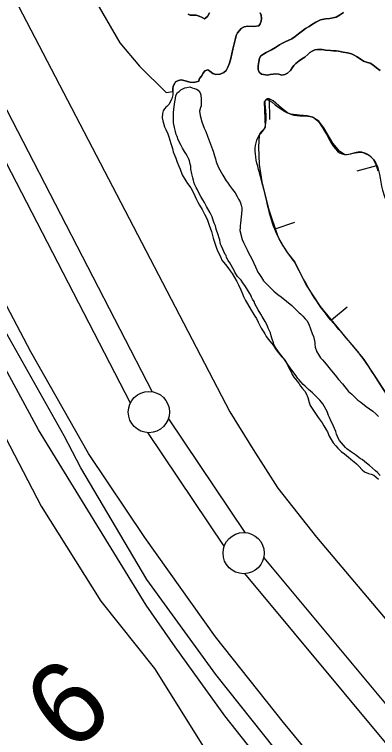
# Model space of a CAD drawing. Extents: x 3161514 to 3199414, y 831166 to 856601.
# Drawn here: x 3192450 to 3192890, y 847785 to 848662 of the extents above; entities that cross this region are included whole.
import ezdxf

# ---------------------------------------------------------------- set-up
doc = ezdxf.new("R2010")
doc.units = 0
for name, color, linetype in [('V-BORW-LINE', 7, 'Continuous'), ('V-LEVE-TOET', 7, 'Continuous'), ('V-ROAD-CNTR', 7, 'Continuous'), ('V-SITE-VEGE', 7, 'Continuous'), ('V-SURV-IDEN', 7, 'Continuous'), ('V-SURV-LINE', 7, 'Continuous'), ('V-TOPO-SHOR', 7, 'Continuous')]:
    doc.layers.add(name, color=color, linetype=linetype)

msp = doc.modelspace()

# ---------------------------------------------------------------- linework, layer by layer
at = {"layer": 'V-BORW-LINE'}
for p, q in [((3192758.57, 848559.55), (3192758.98, 848534.55)), ((3192889.02, 848478.53), (3192864.93, 848471.87)), ((3192765.99, 848401.9), (3192789.64, 848410)), ((3192834.05, 848291.43), (3192853.43, 848307.22))]:
    msp.add_line(p, q, dxfattribs=at)
for points in [[(3192856.83, 848492.38), (3192853.4, 848491.8), (3192850.19, 848492.26), (3192844.16, 848495.84), (3192835.81, 848506.09), (3192825.06, 848524.7), (3192818.83, 848532.51), (3192811.03, 848537.48), (3192804.83, 848538.9), (3192794.88, 848539.69), (3192785.08, 848541), (3192780.88, 848542.82), (3192773.68, 848548.46), (3192763.49, 848557.42), (3192758.81, 848559.55), (3192756.6, 848559.52), (3192754.5, 848558.55), (3192752.37, 848555.89), (3192753.6, 848525.53), (3192752.01, 848523.05), (3192748.72, 848519.44), (3192747.38, 848517.52), (3192746.67, 848515.41), (3192745.64, 848501.48), (3192746.53, 848480.09), (3192749.93, 848458.95), (3192757.69, 848426.15), (3192768.72, 848393.93), (3192772.98, 848385.24), (3192780.6, 848373.23), (3192789.6, 848361.5)], [(3192890.84, 848471.94), (3192888.91, 848478.95), (3192885.44, 848485.63), (3192882.46, 848488.96), (3192879.88, 848490.9), (3192875.64, 848493.13), (3192871.18, 848494.85), (3192868.64, 848495.31), (3192863.97, 848494.63), (3192856.83, 848492.38)], [(3192789.6, 848361.5), (3192803.48, 848333.74), (3192820.64, 848307.89), (3192846.53, 848276.11), (3192872.56, 848244.69), (3192886.72, 848223.16), (3192900.9, 848201.34)]]:
    msp.add_lwpolyline(points, dxfattribs=at)
msp.add_spline([(3192789.6, 848361.5), (3192820.64, 848307.89), (3192872.56, 848244.69), (3192900.9, 848201.34), (3192930.09, 848175.57), (3192945.52, 848173.35), (3192958.57, 848145.24), (3192995.79, 848134.83), (3193036.36, 848141.91), (3193093.14, 848100.91), (3193128.34, 848062.37), (3193194.93, 848028.56), (3193239.18, 847967.71), (3193260.92, 847953.69), (3193283.71, 847957.09), (3193306.36, 848033.21), (3193296.93, 848054.84), (3193255.99, 848080.12), (3193247.43, 848088.67), (3193235.28, 848110.67), (3193148.48, 848185.32), (3193071.94, 848206.4), (3193042.54, 848248.94), (3192972.09, 848294.1), (3192963.39, 848340.29), (3192896.03, 848448.97), (3192885.44, 848485.63), (3192871.18, 848494.85), (3192850.19, 848492.26), (3192811.03, 848537.48), (3192785.08, 848541), (3192754.5, 848558.55), (3192753.6, 848525.53), (3192746.67, 848515.41), (3192749.93, 848458.95), (3192768.72, 848393.93), (3192789.6, 848361.5)], degree=3, dxfattribs=at)
at = {"layer": 'V-LEVE-TOET'}
for points in [[(3191609.33, 849868.66), (3191692.48, 849828.55), (3191756.28, 849779.85), (3191811.95, 849732.88), (3191880.5, 849654.04), (3191930.29, 849586.04), (3191980.15, 849505.69), (3192064.04, 849366.41), (3192140.14, 849231.33), (3192290.16, 848974.21), (3192439.74, 848701.21), (3192583.52, 848424.83), (3192710.88, 848179.93), (3192739.37, 848134.39), (3192769.28, 848087.28), (3192816.2, 848027.72), (3192934.33, 847887.59), (3193079.81, 847714.79), (3193151.16, 847640.9), (3193195.71, 847594.75), (3193255.63, 847543.92), (3193404.86, 847427.24), (3193527.89, 847325.6)], [(3193298.21, 847283.72), (3193152.47, 847408), (3193013.4, 847538.49), (3192928.23, 847623.76), (3192846.89, 847717.18), (3192776, 847802.88), (3192693.54, 847906.87), (3192607.64, 848027.43), (3192539.66, 848129.56), (3192469.62, 848252.86), (3192402.39, 848379.69), (3192343.68, 848495.82), (3192225.41, 848723.29), (3192125.19, 848910.29), (3191998.44, 849139.84), (3191861.9, 849385.56), (3191834.14, 849426.52), (3191792.17, 849486.27), (3191749.01, 849535.26), (3191703.95, 849579.29), (3191641.91, 849627.99), (3191587.73, 849661.74)]]:
    msp.add_lwpolyline(points, dxfattribs=at)
at = {"layer": 'V-ROAD-CNTR'}
msp.add_lwpolyline([(3193369.18, 847163.95), (3193143.37, 847360.5), (3192987.94, 847499.11), (3192893.07, 847596.66), (3192830.68, 847660.09), (3192767.38, 847731.68), (3192704.74, 847810.99), (3192644.58, 847894.79), (3192609.35, 847945.5), (3192478.68, 848157.94), (3192222.82, 848631.08), (3191864.01, 849284.96), (3191829.34, 849351.77), (3191791.24, 849414.4), (3191763.28, 849453), (3191729.95, 849489.38), (3191674.72, 849538.74), (3191611.44, 849581.37)], dxfattribs=at)
at = {"layer": 'V-SITE-VEGE'}
for points in [[(3192517.14, 848731.98), (3192577.33, 848627.61), (3192601.4, 848599.51), (3192633.5, 848567.39), (3192641.96, 848568.43), (3192641.78, 848571.96), (3192642.08, 848575.01), (3192644.15, 848578.55), (3192645.1, 848580.16), (3192648.62, 848582.1), (3192651.83, 848582.76), (3192658.42, 848581.2), (3192662.27, 848580.1), (3192666.61, 848579.64), (3192670.62, 848580.46), (3192673.5, 848580.96), (3192673.5, 848581.44), (3192674.29, 848584.5), (3192676.36, 848587.08), (3192678.75, 848590.78), (3192680.65, 848593.52), (3192684.18, 848594.98), (3192686.6, 848593.07), (3192690.3, 848590.52), (3192694, 848589.42), (3192699.14, 848589.45), (3192703.78, 848591.72), (3192706.33, 848593.98), (3192708.39, 848598.17), (3192710.61, 848603.16), (3192712.02, 848608.78), (3192714.37, 848619.87), (3192715.79, 848624.69), (3192716.57, 848628.23), (3192717.67, 848633.05), (3192718.77, 848636.58), (3192720.36, 848639.64), (3192722.75, 848642.71), (3192724.66, 848645.12), (3192728.18, 848647.23), (3192732.83, 848648.06), (3192740.05, 848647.62), (3192745.99, 848648.13), (3192747.9, 848650.55), (3192748.84, 848653.93), (3192749.31, 848657.14), (3192748.96, 848661.15), (3192747.66, 848664.03)], [(3192686.2, 848664.17), (3192683.98, 848659.5), (3192680.14, 848656.59), (3192677.4, 848658.5), (3192673.86, 848660.08), (3192670.16, 848661.02), (3192666.31, 848661.16)], [(3192848.6, 848664.29), (3192844.12, 848661.21), (3192839.8, 848658.94), (3192832.27, 848657.3), (3192826.98, 848656.62), (3192820.73, 848655.47), (3192815.28, 848652.71), (3192810.16, 848649.63), (3192806.97, 848647.52), (3192802.65, 848645.09), (3192798.97, 848642.34), (3192794.34, 848638.46), (3192790.19, 848635.24), (3192786.03, 848632.48), (3192777.86, 848628.74), (3192774.02, 848626.96), (3192771.3, 848625.34)], [(3192666.31, 848661.16), (3192662.94, 848661.15), (3192660.2, 848662.57)], [(3192771.3, 848625.34), (3192766.19, 848621.94), (3192761.55, 848619.34), (3192758.19, 848617.4), (3192755.15, 848615.78), (3192751.79, 848613.83), (3192748.59, 848611.73), (3192747, 848608.99), (3192745.9, 848604.49), (3192745.29, 848599.83), (3192745.31, 848595.18), (3192746.62, 848591.98), (3192749.52, 848589.74), (3192756.58, 848588.5), (3192759.95, 848589.16), (3192763.48, 848589.82), (3192766.53, 848590.16), (3192770.22, 848589.54), (3192774.08, 848588.6), (3192777.44, 848589.26), (3192780.81, 848590.72), (3192784.32, 848594.12), (3192786.71, 848597.34), (3192788.62, 848600.08), (3192791.01, 848602.5), (3192795.17, 848605.73), (3192797.72, 848607.67), (3192802.04, 848610.26), (3192805.55, 848613.65), (3192807.79, 848615.75), (3192810.83, 848617.69), (3192814.03, 848619), (3192817.4, 848619.66), (3192823.01, 848619.53), (3192826.87, 848618.91), (3192832.97, 848618.3), (3192836.5, 848618), (3192839.71, 848618.02), (3192842.76, 848617.56), (3192848.23, 848616.46), (3192853.53, 848615.69), (3192858.35, 848614.11), (3192861.73, 848612.53), (3192864.63, 848611.1), (3192870.26, 848607.6), (3192873.16, 848605.53), (3192877.99, 848603.63), (3192881.2, 848602.85), (3192884.42, 848601.1), (3192888.94, 848597.27), (3192893.29, 848593.93)], [(3192793.29, 848220.42), (3192791.23, 848223.47), (3192789.86, 848225.84), (3192786.43, 848229.91), (3192785.06, 848231.95), (3192781.28, 848237.38), (3192779.22, 848240.43), (3192777.84, 848242.47), (3192775.78, 848245.52), (3192773.04, 848248.57), (3192771.33, 848250.95), (3192769.26, 848254), (3192767.2, 848256.71), (3192764.45, 848261.46), (3192763.76, 848263.5), (3192761.69, 848269.28), (3192760.98, 848272.34), (3192760.28, 848275.75), (3192757.53, 848281.52), (3192755.8, 848285.94), (3192753.73, 848289.68), (3192750.3, 848295.44), (3192748.58, 848298.5), (3192745.48, 848303.59), (3192741.35, 848311.06), (3192740.32, 848313.78), (3192738.6, 848316.83), (3192737.22, 848319.21), (3192736.19, 848321.59), (3192734.46, 848324.65), (3192729.99, 848332.11), (3192726.56, 848336.52), (3192724.5, 848339.57), (3192720.39, 848344.32), (3192716.96, 848349.41), (3192716.26, 848351.45), (3192710.76, 848360.62), (3192709.04, 848363.67), (3192706.98, 848367.06), (3192706.28, 848369.44), (3192705.25, 848370.8), (3192700.77, 848380.99), (3192699.73, 848383.37), (3192699.04, 848385.41), (3192698.68, 848388.47), (3192697.99, 848390.52), (3192696.95, 848394.6), (3192694.52, 848401.73), (3192693.48, 848405.48), (3192692.1, 848408.87), (3192690.37, 848413.63), (3192689.33, 848416.35), (3192686.92, 848421.45), (3192682.79, 848428.92), (3192680.03, 848434.01), (3192678.31, 848437.07), (3192675.56, 848441.14), (3192672.81, 848446.57), (3192671.09, 848449.97), (3192670.05, 848452.01), (3192668.33, 848455.4), (3192667.29, 848458.8), (3192666.94, 848460.84), (3192665.9, 848463.9), (3192664.85, 848468.67), (3192663.8, 848474.45), (3192663.43, 848478.19), (3192662.74, 848480.58), (3192662.04, 848484.32), (3192661.34, 848486.7), (3192659.28, 848490.43), (3192657.56, 848493.49), (3192655.84, 848495.86), (3192653.44, 848499.93), (3192651.72, 848502.99), (3192648.27, 848509.78), (3192646.88, 848514.2), (3192645.85, 848516.24), (3192644.81, 848519.98), (3192643.76, 848524.74), (3192643.41, 848527.13), (3192642.7, 848530.53), (3192642.68, 848534.61), (3192642.67, 848536.66), (3192642.65, 848540.06), (3192642.63, 848542.79), (3192642.95, 848547.22), (3192643.6, 848553.35), (3192644.26, 848556.08), (3192644.59, 848558.13), (3192644.92, 848560.17), (3192645.58, 848563.58), (3192647.27, 848567.34), (3192649.3, 848568.71), (3192651.33, 848570.77), (3192656.43, 848573.18), (3192658.81, 848573.53), (3192662.21, 848574.23), (3192665.29, 848572.89), (3192668.01, 848572.22), (3192670.4, 848571.56)], [(3192670.4, 848571.56), (3192672.45, 848570.21), (3192674.86, 848566.81), (3192675.89, 848564.43), (3192676.26, 848559.33), (3192676.29, 848554.22), (3192675.97, 848551.15), (3192675.3, 848549.1), (3192674.3, 848544.67), (3192675.01, 848539.57), (3192677.1, 848531.74), (3192679.87, 848524.27), (3192681.93, 848520.19), (3192684.01, 848514.41), (3192686.43, 848507.95), (3192689.89, 848498.1), (3192690.58, 848496.06), (3192692.32, 848490.62), (3192693.36, 848486.87), (3192694.4, 848483.14), (3192697.17, 848476.34), (3192702.33, 848467.17), (3192706.45, 848460.39), (3192708.51, 848457.67), (3192710.57, 848454.62), (3192714.34, 848449.87), (3192717.43, 848445.46), (3192719.84, 848441.05), (3192721.56, 848437.99), (3192723.29, 848434.94), (3192724.67, 848430.52), (3192725.37, 848427.45), (3192725.38, 848425.41), (3192725.07, 848420.3), (3192724.75, 848416.55), (3192723.77, 848408.71), (3192723.45, 848405.65), (3192723.46, 848403.6), (3192723.14, 848399.85), (3192725.93, 848388.97), (3192727.65, 848385.57), (3192729.38, 848381.16), (3192731.79, 848376.4), (3192733.51, 848373.01), (3192737.64, 848365.53), (3192742.12, 848356.03), (3192744.88, 848349.57), (3192746.25, 848347.87), (3192749.35, 848342.78), (3192751.75, 848338.71), (3192760.32, 848330.24), (3192764.43, 848326.52), (3192769.22, 848322.46), (3192773.32, 848319.42), (3192779.82, 848314.34), (3192785.98, 848308.93), (3192794.89, 848300.12), (3192796.6, 848298.77), (3192799.34, 848296.06), (3192802.42, 848292.67), (3192804.14, 848290.64), (3192806.55, 848286.23), (3192810.7, 848275.01), (3192812.42, 848271.27), (3192813.81, 848266.17), (3192814.17, 848264.13), (3192814.18, 848261.75), (3192814.54, 848258.34), (3192816.61, 848252.56), (3192818.33, 848249.51), (3192821.08, 848245.44), (3192823.14, 848243.06), (3192827.94, 848237.64), (3192832.74, 848231.88), (3192836.17, 848227.47), (3192838.57, 848224.42), (3192842.69, 848219.33), (3192847.49, 848213.91), (3192855.03, 848204.75), (3192858.8, 848201.37), (3192862.22, 848197.98), (3192866.33, 848194.26), (3192869.75, 848191.56), (3192876.25, 848186.48), (3192884.46, 848180.74), (3192887.88, 848177.69), (3192891.31, 848174.31)], [(3192893.41, 848102.8), (3192889.99, 848106.18), (3192887.59, 848108.55), (3192884.17, 848111.6), (3192880.4, 848114.98), (3192874.58, 848119.38), (3192871.5, 848122.08), (3192869.46, 848123.1), (3192863.3, 848127.83), (3192857.14, 848131.88), (3192853.04, 848135.26), (3192851.33, 848136.61), (3192848.93, 848139.33), (3192843.79, 848145.09), (3192842.41, 848148.14), (3192841.71, 848150.19), (3192840.34, 848152.9), (3192839.3, 848156.3), (3192836.53, 848162.76), (3192835.5, 848165.48), (3192833.78, 848168.19), (3192831.71, 848172.95), (3192830.67, 848175.33), (3192828.94, 848180.43), (3192825.5, 848186.88), (3192823.78, 848189.59), (3192822.07, 848191.63), (3192820.01, 848194), (3192815.9, 848198.07), (3192811.1, 848203.14), (3192806.31, 848206.87), (3192804.6, 848208.56), (3192802.2, 848210.93), (3192799.81, 848213.3), (3192797.06, 848216.35), (3192795.01, 848218.72), (3192793.29, 848220.42)]]:
    msp.add_lwpolyline(points, dxfattribs=at)
at = {"layer": 'V-SURV-LINE'}
for points in [[(3192302.32, 848813.06), (3192616.87, 848204.33)], [(3192590.22, 848190.55), (3192275.67, 848799.28)], [(3192636.31, 848171.45), (3192728.97, 848033.51)], [(3192704.06, 848016.8), (3192611.4, 848154.74)], [(3192751.96, 848002.83), (3193051.3, 847643.56)], [(3193028.25, 847624.36), (3192728.91, 847983.63)]]:
    msp.add_lwpolyline(points, dxfattribs=at)
for centre in [(3192612.72, 848179.68), (3192727.65, 848008.57)]:
    msp.add_circle(centre, 25, dxfattribs=at)
at = {"layer": 'V-TOPO-SHOR'}
for points in [[(3193438.89, 847138.43), (3193314.4, 847235.04), (3193202.93, 847326.08), (3193082.16, 847439.41), (3192987.4, 847523.02), (3192883.36, 847634.5), (3192797.89, 847731.11), (3192766.31, 847770.13), (3192693.85, 847861.17), (3192610.24, 847976.36), (3192530.35, 848111.99), (3192509.91, 848151.01), (3192320.4, 848487.3), (3192216.36, 848678.67), (3191969.25, 849133.86), (3191893.07, 849269.5), (3191818.75, 849397.69), (3191772.3, 849468.3), (3191735.15, 849507.31), (3191690.56, 849551.9), (3191638.53, 849589.06), (3191553.07, 849635.51)], [(3192021.27, 848910.91), (3192260.95, 848468.72), (3192411.44, 848201.17), (3192482.04, 848065.54), (3192554.5, 847950.35), (3192619.53, 847868.6), (3192680.84, 847770.13), (3192788.6, 847638.21), (3192868.5, 847550.89)], [(3192747.66, 848664.03), (3192748.96, 848661.15), (3192749.31, 848657.14), (3192748.84, 848653.93), (3192747.9, 848650.55), (3192745.99, 848648.13), (3192740.05, 848647.62), (3192732.83, 848648.06), (3192728.18, 848647.23), (3192724.66, 848645.12), (3192722.75, 848642.71), (3192720.36, 848639.64), (3192718.77, 848636.58), (3192717.67, 848633.05), (3192716.57, 848628.23), (3192715.79, 848624.69), (3192714.37, 848619.87), (3192712.02, 848608.78), (3192710.61, 848603.16), (3192708.39, 848598.17), (3192706.33, 848593.98), (3192703.78, 848591.72), (3192699.14, 848589.45), (3192694, 848589.42), (3192690.3, 848590.52), (3192686.6, 848593.07), (3192684.18, 848594.98), (3192680.66, 848593.52), (3192678.75, 848590.78), (3192676.36, 848587.08), (3192674.29, 848584.5), (3192673.5, 848581.44), (3192673.5, 848580.96), (3192670.62, 848580.46), (3192666.61, 848579.64), (3192662.27, 848580.09), (3192658.42, 848581.2), (3192651.83, 848582.76), (3192648.62, 848582.1)], [(3192660.2, 848662.57), (3192662.94, 848661.15), (3192666.31, 848661.16), (3192670.16, 848661.02), (3192673.86, 848660.08), (3192677.4, 848658.5), (3192680.14, 848656.59), (3192683.98, 848659.5), (3192686.2, 848664.17)], [(3192893.29, 848593.93), (3192888.94, 848597.27), (3192884.42, 848601.1), (3192881.2, 848602.85), (3192877.99, 848603.63), (3192873.16, 848605.53), (3192870.26, 848607.6), (3192864.63, 848611.1), (3192861.73, 848612.53), (3192858.35, 848614.11), (3192853.53, 848615.69), (3192848.23, 848616.46), (3192842.76, 848617.56), (3192839.71, 848618.02), (3192836.5, 848618), (3192832.97, 848618.3), (3192826.87, 848618.91), (3192823.01, 848619.53), (3192817.4, 848619.66), (3192814.03, 848619), (3192810.83, 848617.69), (3192807.79, 848615.75), (3192805.55, 848613.65), (3192802.04, 848610.26), (3192797.72, 848607.67), (3192795.17, 848605.73), (3192791.01, 848602.5), (3192788.62, 848600.08), (3192786.71, 848597.34), (3192784.32, 848594.12), (3192780.81, 848590.72), (3192777.44, 848589.26), (3192774.08, 848588.6), (3192770.22, 848589.54), (3192766.53, 848590.16), (3192763.48, 848589.82), (3192759.95, 848589.16), (3192756.58, 848588.5), (3192749.52, 848589.74), (3192746.62, 848591.98), (3192745.31, 848595.18), (3192745.29, 848599.83), (3192745.9, 848604.49), (3192747, 848608.99), (3192748.59, 848611.73), (3192751.79, 848613.83), (3192755.15, 848615.78), (3192758.19, 848617.4), (3192761.55, 848619.34), (3192766.19, 848621.94), (3192771.3, 848625.34), (3192774.02, 848626.96), (3192777.86, 848628.74), (3192786.03, 848632.48), (3192790.19, 848635.23), (3192794.34, 848638.46), (3192798.97, 848642.34), (3192802.65, 848645.09), (3192806.97, 848647.52), (3192810.16, 848649.63), (3192815.28, 848652.71), (3192820.72, 848655.47), (3192826.98, 848656.62), (3192832.27, 848657.3), (3192839.8, 848658.94), (3192844.12, 848661.21), (3192848.6, 848664.29)], [(3192648.62, 848582.1), (3192645.1, 848580.16), (3192644.15, 848578.55), (3192642.08, 848575.01), (3192641.78, 848571.95), (3192641.96, 848568.43), (3192641.66, 848564.57), (3192640.56, 848559.75), (3192637.07, 848552.99), (3192634.36, 848550.25), (3192633.24, 848549.44), (3192631.96, 848547.99), (3192631.48, 848547.5), (3192630.21, 848545.25), (3192629.27, 848542.03), (3192628.66, 848536.73), (3192629.48, 848533.21), (3192630.62, 848530.01), (3192631.77, 848525.68), (3192633.39, 848522.32), (3192635.83, 848517.04), (3192636.97, 848513.51), (3192638.12, 848509.51), (3192639.43, 848505.5), (3192641.39, 848499.57), (3192642.37, 848495.57), (3192644.17, 848490.44), (3192645.31, 848487.56), (3192647.1, 848482.92), (3192648.89, 848477.95), (3192650.52, 848474.27), (3192653.28, 848467.38), (3192657.66, 848460.02), (3192659.76, 848457.15), (3192663.64, 848451.71), (3192665.75, 848448.19), (3192668.51, 848441.95), (3192670.3, 848437.63), (3192672.25, 848434.27), (3192674.03, 848430.75), (3192677.27, 848425.31), (3192680.35, 848419.87), (3192683.27, 848413.63), (3192686.04, 848406.42), (3192688.66, 848398.73), (3192689.64, 848395.37), (3192690.79, 848390.72), (3192693.24, 848383.35), (3192694.38, 848379.67), (3192696.01, 848375.18), (3192698.61, 848369.9), (3192699.91, 848367.18), (3192701.37, 848364.14), (3192703.15, 848361.58), (3192705.73, 848358.71), (3192708.32, 848355.19), (3192711.23, 848351.04), (3192713.66, 848347.84), (3192716.73, 848342.88), (3192719.33, 848337.92), (3192721.28, 848334.08), (3192724.2, 848327.84), (3192726.32, 848323.03), (3192727.62, 848319.83), (3192729.89, 848315.19), (3192732.32, 848310.87), (3192736.7, 848303.35), (3192738.81, 848299.99), (3192741.39, 848296), (3192743.18, 848293.12), (3192745.45, 848288.8), (3192749.02, 848281.6), (3192750.64, 848279.04), (3192753.23, 848274.4), (3192755.02, 848271.2), (3192757.93, 848267.52), (3192761.48, 848263.37), (3192763.42, 848260.65), (3192767.3, 848255.38), (3192769.73, 848251.86), (3192773.61, 848247.07), (3192775.87, 848244.51), (3192778.62, 848240.84), (3192780.4, 848237.96), (3192783.48, 848231.88), (3192785.27, 848228.52), (3192786.73, 848225.16), (3192788.67, 848221.96), (3192792.71, 848217.01), (3192794.98, 848214.13), (3192796.76, 848211.09), (3192798.86, 848208.7), (3192801.93, 848205.02), (3192803.39, 848202.14), (3192805.34, 848197.34), (3192807.14, 848191.41), (3192808.45, 848187.57), (3192812.33, 848181.49), (3192815.73, 848176.69), (3192818.16, 848173.02), (3192822.85, 848166.78)], [(3192822.85, 848166.78), (3192824.96, 848162.94), (3192827.55, 848158.79), (3192829.33, 848155.75), (3192831.61, 848150.62), (3192833.88, 848146.3), (3192836.31, 848142.31), (3192839.38, 848138.79), (3192841.8, 848135.92), (3192846.16, 848131.93), (3192849.86, 848128.9), (3192854.86, 848124.92), (3192857.6, 848122.53), (3192861.63, 848119.5), (3192864.7, 848116.79), (3192867.28, 848114.23), (3192871.32, 848109.6), (3192874.22, 848107.05), (3192879.21, 848105.15), (3192882.26, 848104.53), (3192885.48, 848102.94), (3192891.12, 848098.32)]]:
    msp.add_lwpolyline(points, dxfattribs=at)

# ---------------------------------------------------------------- texts
at = {"layer": 'V-SURV-IDEN'}
msp.add_text('940+61.6', height=100, rotation=39.94111, dxfattribs=at).set_placement((3192143.21, 847451.1))

doc.saveas('drawing.dxf')
